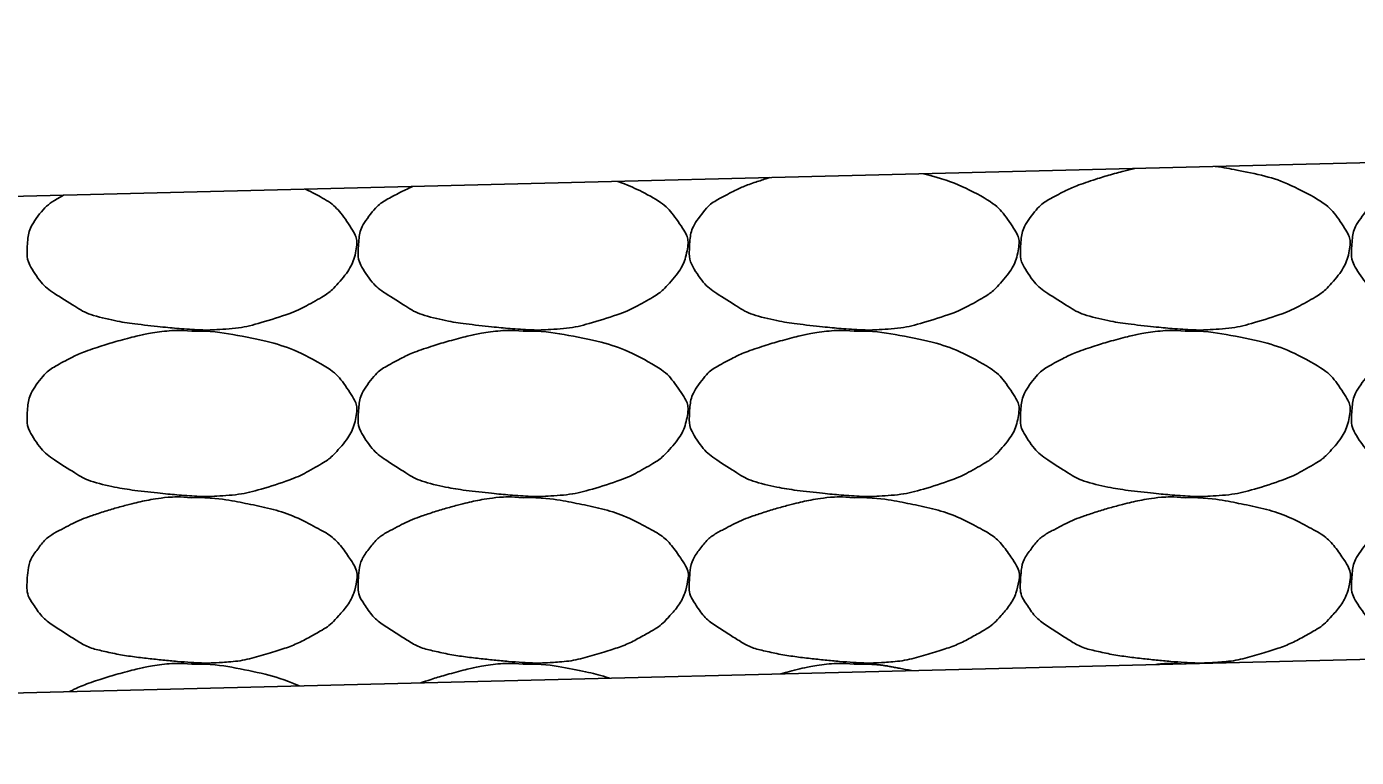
# Model space of a CAD drawing. Extents: x 1671357 to 13005564, y 567358 to 14261451.
# Drawn here: x 12758442.19 to 12758444.207, y 14259901.592 to 14259902.701 of the extents above; entities that cross this region are included whole.
import ezdxf

# ---------------------------------------------------------------- set-up
doc = ezdxf.new("R2010")
doc.units = 0
doc.layers.add('Default', color=7, linetype='Continuous')
doc.layers.add('R_Draft', color=7, linetype='Continuous')

msp = doc.modelspace()

# ---------------------------------------------------------------- linework, layer by layer
at = {"layer": 'Default'}
for p, q in [((12758441.6027, 14259902.4289), (12758471.6055, 14259903.1779)), ((12758438.2562, 14259901.592), (12758474.3445, 14259902.4929))]:
    msp.add_line(p, q, dxfattribs=at)
at = {"layer": 'R_Draft'}
for points, degree in [([(12758443.9929, 14259902.4886), (12758444.0072, 14259902.4868), (12758444.0214, 14259902.4842), (12758444.0715, 14259902.474), (12758444.1044, 14259902.4631), (12758444.1598, 14259902.4335), (12758444.175, 14259902.4174), (12758444.196, 14259902.3858), (12758444.1994, 14259902.3749), (12758444.1943, 14259902.3465), (12758444.1845, 14259902.3279), (12758444.1603, 14259902.3008), (12758444.151, 14259902.2938), (12758444.1195, 14259902.2758), (12758444.0996, 14259902.2662), (12758444.0493, 14259902.2503), (12758444.0209, 14259902.2431), (12758443.977, 14259902.2404), (12758443.9623, 14259902.2403), (12758443.9256, 14259902.2428), (12758443.9036, 14259902.2449), (12758443.8574, 14259902.25), (12758443.8335, 14259902.2538), (12758443.79, 14259902.2638), (12758443.7731, 14259902.2743), (12758443.7358, 14259902.2978), (12758443.7196, 14259902.3099), (12758443.6984, 14259902.3423), (12758443.697, 14259902.3541), (12758443.6985, 14259902.3815), (12758443.702, 14259902.3979), (12758443.7254, 14259902.4289), (12758443.7382, 14259902.4373), (12758443.7668, 14259902.4522), (12758443.7797, 14259902.4586), (12758443.8135, 14259902.47), (12758443.8333, 14259902.476), (12758443.8595, 14259902.4828), (12758443.8653, 14259902.4843), (12758443.8712, 14259902.4855)], 3), ([(12758444.4501, 14259902.4913), (12758444.4794, 14259902.4917), (12758444.5087, 14259902.4873), (12758444.5739, 14259902.474), (12758444.6069, 14259902.4631), (12758444.6622, 14259902.4335), (12758444.6774, 14259902.4174), (12758444.6984, 14259902.3858), (12758444.7018, 14259902.3749), (12758444.6967, 14259902.3465), (12758444.6869, 14259902.3279), (12758444.6627, 14259902.3008), (12758444.6535, 14259902.2938), (12758444.6219, 14259902.2758), (12758444.6021, 14259902.2662), (12758444.5517, 14259902.2503), (12758444.5233, 14259902.2431), (12758444.4794, 14259902.2404), (12758444.4647, 14259902.2403), (12758444.428, 14259902.2428), (12758444.406, 14259902.2449), (12758444.3598, 14259902.25), (12758444.3359, 14259902.2538), (12758444.2924, 14259902.2638), (12758444.2756, 14259902.2743), (12758444.2382, 14259902.2978), (12758444.222, 14259902.3099), (12758444.2008, 14259902.3423), (12758444.1994, 14259902.3541), (12758444.201, 14259902.3815), (12758444.2044, 14259902.3979), (12758444.2278, 14259902.4289), (12758444.2407, 14259902.4373), (12758444.2692, 14259902.4522), (12758444.2821, 14259902.4586), (12758444.3159, 14259902.47), (12758444.3357, 14259902.476), (12758444.3686, 14259902.4846), (12758444.3812, 14259902.4873), (12758444.4126, 14259902.4922), (12758444.4315, 14259902.4929), (12758444.4501, 14259902.4913)], 3), ([(12758443.0865, 14259902.4659), (12758443.1021, 14259902.4603), (12758443.1174, 14259902.4536), (12758443.155, 14259902.4335), (12758443.1701, 14259902.4174), (12758443.1912, 14259902.3858), (12758443.1946, 14259902.3749), (12758443.1894, 14259902.3465), (12758443.1797, 14259902.3279), (12758443.1555, 14259902.3008), (12758443.1462, 14259902.2938), (12758443.1147, 14259902.2758), (12758443.0948, 14259902.2662), (12758443.0444, 14259902.2503), (12758443.0161, 14259902.2431), (12758442.9722, 14259902.2404), (12758442.9574, 14259902.2403), (12758442.9208, 14259902.2428), (12758442.8988, 14259902.2449), (12758442.8526, 14259902.25), (12758442.8287, 14259902.2538), (12758442.7852, 14259902.2638), (12758442.7683, 14259902.2743), (12758442.7309, 14259902.2978), (12758442.7148, 14259902.3099), (12758442.6936, 14259902.3423), (12758442.6921, 14259902.3541), (12758442.6937, 14259902.3815), (12758442.6971, 14259902.3979), (12758442.7206, 14259902.4289), (12758442.7334, 14259902.4373), (12758442.7576, 14259902.4499), (12758442.7663, 14259902.4543), (12758442.7753, 14259902.4582)], 3), ([(12758443.5503, 14259902.4775), (12758443.5796, 14259902.4703), (12758443.6074, 14259902.4603), (12758443.6574, 14259902.4335), (12758443.6725, 14259902.4174), (12758443.6936, 14259902.3858), (12758443.697, 14259902.3749), (12758443.6919, 14259902.3465), (12758443.6821, 14259902.3279), (12758443.6579, 14259902.3008), (12758443.6486, 14259902.2938), (12758443.6171, 14259902.2758), (12758443.5972, 14259902.2662), (12758443.5468, 14259902.2503), (12758443.5185, 14259902.2431), (12758443.4746, 14259902.2404), (12758443.4598, 14259902.2403), (12758443.4232, 14259902.2428), (12758443.4012, 14259902.2449), (12758443.355, 14259902.25), (12758443.3311, 14259902.2538), (12758443.2876, 14259902.2638), (12758443.2707, 14259902.2743), (12758443.2333, 14259902.2978), (12758443.2172, 14259902.3099), (12758443.196, 14259902.3423), (12758443.1946, 14259902.3541), (12758443.1961, 14259902.3815), (12758443.1995, 14259902.3979), (12758443.223, 14259902.4289), (12758443.2358, 14259902.4373), (12758443.2644, 14259902.4522), (12758443.2773, 14259902.4586), (12758443.2999, 14259902.4662), (12758443.3085, 14259902.469), (12758443.3172, 14259902.4717)], 3), ([(12758442.6128, 14259902.4541), (12758442.6187, 14259902.4514), (12758442.6245, 14259902.4485), (12758442.6526, 14259902.4335), (12758442.6677, 14259902.4174), (12758442.6887, 14259902.3858), (12758442.6921, 14259902.3749), (12758442.687, 14259902.3465), (12758442.6772, 14259902.3279), (12758442.653, 14259902.3008), (12758442.6438, 14259902.2938), (12758442.6122, 14259902.2758), (12758442.5924, 14259902.2662), (12758442.542, 14259902.2503), (12758442.5136, 14259902.2431), (12758442.4697, 14259902.2404), (12758442.455, 14259902.2403), (12758442.4184, 14259902.2428), (12758442.3964, 14259902.2449), (12758442.3502, 14259902.25), (12758442.3263, 14259902.2538), (12758442.2828, 14259902.2638), (12758442.2659, 14259902.2743), (12758442.2285, 14259902.2978), (12758442.2124, 14259902.3099), (12758442.1912, 14259902.3423), (12758442.1897, 14259902.3541), (12758442.1913, 14259902.3815), (12758442.1947, 14259902.3979), (12758442.218, 14259902.4287), (12758442.2306, 14259902.437), (12758442.2456, 14259902.4449)], 3), ([(12758442.4404, 14259902.2387), (12758442.4697, 14259902.2391), (12758442.4991, 14259902.2347), (12758442.5642, 14259902.2214), (12758442.5972, 14259902.2105), (12758442.6526, 14259902.1809), (12758442.6677, 14259902.1648), (12758442.6887, 14259902.1332), (12758442.6921, 14259902.1223), (12758442.687, 14259902.0939), (12758442.6772, 14259902.0753), (12758442.653, 14259902.0482), (12758442.6438, 14259902.0412), (12758442.6122, 14259902.0232), (12758442.5924, 14259902.0136), (12758442.542, 14259901.9977), (12758442.5136, 14259901.9905), (12758442.4697, 14259901.9878), (12758442.455, 14259901.9877), (12758442.4184, 14259901.9902), (12758442.3964, 14259901.9923), (12758442.3502, 14259901.9974), (12758442.3263, 14259902.0012), (12758442.2828, 14259902.0112), (12758442.2659, 14259902.0217), (12758442.2285, 14259902.0452), (12758442.2124, 14259902.0573), (12758442.1912, 14259902.0897), (12758442.1897, 14259902.1015), (12758442.1913, 14259902.1289), (12758442.1947, 14259902.1453), (12758442.2182, 14259902.1763), (12758442.231, 14259902.1847), (12758442.2595, 14259902.1996), (12758442.2725, 14259902.206), (12758442.3062, 14259902.2174), (12758442.3261, 14259902.2234), (12758442.359, 14259902.232), (12758442.3715, 14259902.2347), (12758442.4029, 14259902.2396), (12758442.4218, 14259902.2403), (12758442.4404, 14259902.2387)], 3), ([(12758442.9428, 14259902.2387), (12758442.9721, 14259902.2391), (12758443.0015, 14259902.2347), (12758443.0666, 14259902.2214), (12758443.0996, 14259902.2105), (12758443.155, 14259902.1809), (12758443.1701, 14259902.1648), (12758443.1912, 14259902.1332), (12758443.1946, 14259902.1223), (12758443.1894, 14259902.0939), (12758443.1797, 14259902.0753), (12758443.1555, 14259902.0482), (12758443.1462, 14259902.0412), (12758443.1147, 14259902.0232), (12758443.0948, 14259902.0136), (12758443.0444, 14259901.9977), (12758443.0161, 14259901.9905), (12758442.9722, 14259901.9878), (12758442.9574, 14259901.9877), (12758442.9208, 14259901.9902), (12758442.8988, 14259901.9923), (12758442.8526, 14259901.9974), (12758442.8287, 14259902.0012), (12758442.7852, 14259902.0112), (12758442.7683, 14259902.0217), (12758442.7309, 14259902.0452), (12758442.7148, 14259902.0573), (12758442.6936, 14259902.0897), (12758442.6921, 14259902.1015), (12758442.6937, 14259902.1289), (12758442.6971, 14259902.1453), (12758442.7206, 14259902.1763), (12758442.7334, 14259902.1847), (12758442.7619, 14259902.1996), (12758442.7749, 14259902.206), (12758442.8087, 14259902.2174), (12758442.8285, 14259902.2234), (12758442.8614, 14259902.232), (12758442.874, 14259902.2347), (12758442.9053, 14259902.2396), (12758442.9242, 14259902.2403), (12758442.9428, 14259902.2387)], 3), ([(12758443.4452, 14259902.2387), (12758443.4745, 14259902.2391), (12758443.5039, 14259902.2347), (12758443.569, 14259902.2214), (12758443.602, 14259902.2105), (12758443.6574, 14259902.1809), (12758443.6725, 14259902.1648), (12758443.6936, 14259902.1332), (12758443.697, 14259902.1223), (12758443.6919, 14259902.0939), (12758443.6821, 14259902.0753), (12758443.6579, 14259902.0482), (12758443.6486, 14259902.0412), (12758443.6171, 14259902.0232), (12758443.5972, 14259902.0136), (12758443.5468, 14259901.9977), (12758443.5185, 14259901.9905), (12758443.4746, 14259901.9878), (12758443.4598, 14259901.9877), (12758443.4232, 14259901.9902), (12758443.4012, 14259901.9923), (12758443.355, 14259901.9974), (12758443.3311, 14259902.0012), (12758443.2876, 14259902.0112), (12758443.2707, 14259902.0217), (12758443.2333, 14259902.0452), (12758443.2172, 14259902.0573), (12758443.196, 14259902.0897), (12758443.1946, 14259902.1015), (12758443.1961, 14259902.1289), (12758443.1995, 14259902.1453), (12758443.223, 14259902.1763), (12758443.2358, 14259902.1847), (12758443.2644, 14259902.1996), (12758443.2773, 14259902.206), (12758443.3111, 14259902.2174), (12758443.3309, 14259902.2234), (12758443.3638, 14259902.232), (12758443.3764, 14259902.2347), (12758443.4077, 14259902.2396), (12758443.4267, 14259902.2403), (12758443.4452, 14259902.2387)], 3), ([(12758443.9476, 14259902.2387), (12758443.9769, 14259902.2391), (12758444.0063, 14259902.2347), (12758444.0715, 14259902.2214), (12758444.1044, 14259902.2105), (12758444.1598, 14259902.1809), (12758444.175, 14259902.1648), (12758444.196, 14259902.1332), (12758444.1994, 14259902.1223), (12758444.1943, 14259902.0939), (12758444.1845, 14259902.0753), (12758444.1603, 14259902.0482), (12758444.151, 14259902.0412), (12758444.1195, 14259902.0232), (12758444.0996, 14259902.0136), (12758444.0493, 14259901.9977), (12758444.0209, 14259901.9905), (12758443.977, 14259901.9878), (12758443.9623, 14259901.9877), (12758443.9256, 14259901.9902), (12758443.9036, 14259901.9923), (12758443.8574, 14259901.9974), (12758443.8335, 14259902.0012), (12758443.79, 14259902.0112), (12758443.7731, 14259902.0217), (12758443.7358, 14259902.0452), (12758443.7196, 14259902.0573), (12758443.6984, 14259902.0897), (12758443.697, 14259902.1015), (12758443.6985, 14259902.1289), (12758443.702, 14259902.1453), (12758443.7254, 14259902.1763), (12758443.7382, 14259902.1847), (12758443.7668, 14259902.1996), (12758443.7797, 14259902.206), (12758443.8135, 14259902.2174), (12758443.8333, 14259902.2234), (12758443.8662, 14259902.232), (12758443.8788, 14259902.2347), (12758443.9102, 14259902.2396), (12758443.9291, 14259902.2403), (12758443.9476, 14259902.2387)], 3), ([(12758444.4501, 14259902.2387), (12758444.4794, 14259902.2391), (12758444.5087, 14259902.2347), (12758444.5739, 14259902.2214), (12758444.6069, 14259902.2105), (12758444.6622, 14259902.1809), (12758444.6774, 14259902.1648), (12758444.6984, 14259902.1332), (12758444.7018, 14259902.1223), (12758444.6967, 14259902.0939), (12758444.6869, 14259902.0753), (12758444.6627, 14259902.0482), (12758444.6535, 14259902.0412), (12758444.6219, 14259902.0232), (12758444.6021, 14259902.0136), (12758444.5517, 14259901.9977), (12758444.5233, 14259901.9905), (12758444.4794, 14259901.9878), (12758444.4647, 14259901.9877), (12758444.428, 14259901.9902), (12758444.406, 14259901.9923), (12758444.3598, 14259901.9974), (12758444.3359, 14259902.0012), (12758444.2924, 14259902.0112), (12758444.2756, 14259902.0217), (12758444.2382, 14259902.0452), (12758444.222, 14259902.0573), (12758444.2008, 14259902.0897), (12758444.1994, 14259902.1015), (12758444.201, 14259902.1289), (12758444.2044, 14259902.1453), (12758444.2278, 14259902.1763), (12758444.2407, 14259902.1847), (12758444.2692, 14259902.1996), (12758444.2821, 14259902.206), (12758444.3159, 14259902.2174), (12758444.3357, 14259902.2234), (12758444.3686, 14259902.232), (12758444.3812, 14259902.2347), (12758444.4126, 14259902.2396), (12758444.4315, 14259902.2403), (12758444.4501, 14259902.2387)], 3), ([(12758442.4404, 14259901.9861), (12758442.4697, 14259901.9865), (12758442.4991, 14259901.9821), (12758442.5284, 14259901.9761), (12758442.5642, 14259901.9688), (12758442.5972, 14259901.9579), (12758442.6304, 14259901.9401), (12758442.6526, 14259901.9282), (12758442.6677, 14259901.9122), (12758442.6824, 14259901.8901), (12758442.6887, 14259901.8806), (12758442.6921, 14259901.8697), (12758442.6904, 14259901.8601), (12758442.687, 14259901.8413), (12758442.6772, 14259901.8227), (12758442.6624, 14259901.8061), (12758442.653, 14259901.7956), (12758442.6438, 14259901.7886), (12758442.6324, 14259901.7821), (12758442.6122, 14259901.7706), (12758442.5924, 14259901.761), (12758442.5704, 14259901.7541), (12758442.542, 14259901.7451), (12758442.5136, 14259901.7379), (12758442.4844, 14259901.7361), (12758442.4697, 14259901.7352), (12758442.455, 14259901.7351), (12758442.4404, 14259901.7361), (12758442.4184, 14259901.7376), (12758442.3964, 14259901.7397), (12758442.3744, 14259901.7421), (12758442.3502, 14259901.7448), (12758442.3263, 14259901.7486), (12758442.3024, 14259901.7541), (12758442.2828, 14259901.7586), (12758442.2659, 14259901.7691), (12758442.2484, 14259901.7801), (12758442.2285, 14259901.7926), (12758442.2124, 14259901.8047), (12758442.1984, 14259901.8261), (12758442.1912, 14259901.8371), (12758442.1897, 14259901.8489), (12758442.1904, 14259901.8601), (12758442.1913, 14259901.8763), (12758442.1947, 14259901.8927), (12758442.2064, 14259901.9081), (12758442.2182, 14259901.9237), (12758442.231, 14259901.9321), (12758442.2464, 14259901.9401), (12758442.2595, 14259901.947), (12758442.2725, 14259901.9534), (12758442.2864, 14259901.9581), (12758442.3062, 14259901.9648), (12758442.3261, 14259901.9708), (12758442.3464, 14259901.9761), (12758442.359, 14259901.9794), (12758442.3715, 14259901.9821), (12758442.3844, 14259901.9841), (12758442.4029, 14259901.987), (12758442.4218, 14259901.9877), (12758442.4404, 14259901.9861)], 3), ([(12758442.9428, 14259901.9861), (12758442.9721, 14259901.9865), (12758443.0015, 14259901.9821), (12758443.0308, 14259901.9761), (12758443.0666, 14259901.9688), (12758443.0996, 14259901.9579), (12758443.1328, 14259901.9401), (12758443.155, 14259901.9282), (12758443.1701, 14259901.9122), (12758443.1848, 14259901.8901), (12758443.1912, 14259901.8806), (12758443.1946, 14259901.8697), (12758443.1928, 14259901.8601), (12758443.1894, 14259901.8413), (12758443.1797, 14259901.8227), (12758443.1648, 14259901.8061), (12758443.1555, 14259901.7956), (12758443.1462, 14259901.7886), (12758443.1348, 14259901.7821), (12758443.1147, 14259901.7706), (12758443.0948, 14259901.761), (12758443.0728, 14259901.7541), (12758443.0444, 14259901.7451), (12758443.0161, 14259901.7379), (12758442.9868, 14259901.7361), (12758442.9722, 14259901.7352), (12758442.9574, 14259901.7351), (12758442.9428, 14259901.7361), (12758442.9208, 14259901.7376), (12758442.8988, 14259901.7397), (12758442.8768, 14259901.7421), (12758442.8526, 14259901.7448), (12758442.8287, 14259901.7486), (12758442.8048, 14259901.7541), (12758442.7852, 14259901.7586), (12758442.7683, 14259901.7691), (12758442.7508, 14259901.7801), (12758442.7309, 14259901.7926), (12758442.7148, 14259901.8047), (12758442.7008, 14259901.8261), (12758442.6936, 14259901.8371), (12758442.6921, 14259901.8489), (12758442.6928, 14259901.8601), (12758442.6937, 14259901.8763), (12758442.6971, 14259901.8927), (12758442.7088, 14259901.9081), (12758442.7206, 14259901.9237), (12758442.7334, 14259901.9321), (12758442.7488, 14259901.9401), (12758442.7619, 14259901.947), (12758442.7749, 14259901.9534), (12758442.7888, 14259901.9581), (12758442.8087, 14259901.9648), (12758442.8285, 14259901.9708), (12758442.8488, 14259901.9761), (12758442.8614, 14259901.9794), (12758442.874, 14259901.9821), (12758442.8868, 14259901.9841), (12758442.9053, 14259901.987), (12758442.9242, 14259901.9877), (12758442.9428, 14259901.9861)], 3), ([(12758443.4452, 14259901.9861), (12758443.4745, 14259901.9865), (12758443.5039, 14259901.9821), (12758443.5332, 14259901.9761), (12758443.569, 14259901.9688), (12758443.602, 14259901.9579), (12758443.6352, 14259901.9401), (12758443.6574, 14259901.9282), (12758443.6725, 14259901.9122), (12758443.6872, 14259901.8901), (12758443.6936, 14259901.8806), (12758443.697, 14259901.8697), (12758443.6952, 14259901.8601), (12758443.6919, 14259901.8413), (12758443.6821, 14259901.8227), (12758443.6672, 14259901.8061), (12758443.6579, 14259901.7956), (12758443.6486, 14259901.7886), (12758443.6372, 14259901.7821), (12758443.6171, 14259901.7706), (12758443.5972, 14259901.761), (12758443.5752, 14259901.7541), (12758443.5468, 14259901.7451), (12758443.5185, 14259901.7379), (12758443.4892, 14259901.7361), (12758443.4746, 14259901.7352), (12758443.4598, 14259901.7351), (12758443.4452, 14259901.7361), (12758443.4232, 14259901.7376), (12758443.4012, 14259901.7397), (12758443.3792, 14259901.7421), (12758443.355, 14259901.7448), (12758443.3311, 14259901.7486), (12758443.3072, 14259901.7541), (12758443.2876, 14259901.7586), (12758443.2707, 14259901.7691), (12758443.2532, 14259901.7801), (12758443.2333, 14259901.7926), (12758443.2172, 14259901.8047), (12758443.2032, 14259901.8261), (12758443.196, 14259901.8371), (12758443.1946, 14259901.8489), (12758443.1952, 14259901.8601), (12758443.1961, 14259901.8763), (12758443.1995, 14259901.8927), (12758443.2112, 14259901.9081), (12758443.223, 14259901.9237), (12758443.2358, 14259901.9321), (12758443.2512, 14259901.9401), (12758443.2644, 14259901.947), (12758443.2773, 14259901.9534), (12758443.2912, 14259901.9581), (12758443.3111, 14259901.9648), (12758443.3309, 14259901.9708), (12758443.3512, 14259901.9761), (12758443.3638, 14259901.9794), (12758443.3764, 14259901.9821), (12758443.3892, 14259901.9841), (12758443.4077, 14259901.987), (12758443.4267, 14259901.9877), (12758443.4452, 14259901.9861)], 3), ([(12758443.9476, 14259901.9861), (12758443.9769, 14259901.9865), (12758444.0063, 14259901.9821), (12758444.0356, 14259901.9761), (12758444.0715, 14259901.9688), (12758444.1044, 14259901.9579), (12758444.1377, 14259901.9401), (12758444.1598, 14259901.9282), (12758444.175, 14259901.9122), (12758444.1897, 14259901.8901), (12758444.196, 14259901.8806), (12758444.1994, 14259901.8697), (12758444.1977, 14259901.8601), (12758444.1943, 14259901.8413), (12758444.1845, 14259901.8227), (12758444.1697, 14259901.8061), (12758444.1603, 14259901.7956), (12758444.151, 14259901.7886), (12758444.1397, 14259901.7821), (12758444.1195, 14259901.7706), (12758444.0996, 14259901.761), (12758444.0777, 14259901.7541), (12758444.0493, 14259901.7451), (12758444.0209, 14259901.7379), (12758443.9916, 14259901.7361), (12758443.977, 14259901.7352), (12758443.9623, 14259901.7351), (12758443.9476, 14259901.7361), (12758443.9256, 14259901.7376), (12758443.9036, 14259901.7397), (12758443.8816, 14259901.7421), (12758443.8574, 14259901.7448), (12758443.8335, 14259901.7486), (12758443.8096, 14259901.7541), (12758443.79, 14259901.7586), (12758443.7731, 14259901.7691), (12758443.7556, 14259901.7801), (12758443.7358, 14259901.7926), (12758443.7196, 14259901.8047), (12758443.7056, 14259901.8261), (12758443.6984, 14259901.8371), (12758443.697, 14259901.8489), (12758443.6976, 14259901.8601), (12758443.6985, 14259901.8763), (12758443.702, 14259901.8927), (12758443.7136, 14259901.9081), (12758443.7254, 14259901.9237), (12758443.7382, 14259901.9321), (12758443.7536, 14259901.9401), (12758443.7668, 14259901.947), (12758443.7797, 14259901.9534), (12758443.7936, 14259901.9581), (12758443.8135, 14259901.9648), (12758443.8333, 14259901.9708), (12758443.8536, 14259901.9761), (12758443.8662, 14259901.9794), (12758443.8788, 14259901.9821), (12758443.8916, 14259901.9841), (12758443.9102, 14259901.987), (12758443.9291, 14259901.9877), (12758443.9476, 14259901.9861)], 3), ([(12758444.3644, 14259901.7445), (12758444.3469, 14259901.7469), (12758444.3295, 14259901.7501), (12758444.2924, 14259901.7586), (12758444.2756, 14259901.7691), (12758444.2382, 14259901.7926), (12758444.222, 14259901.8047), (12758444.2008, 14259901.8371), (12758444.1994, 14259901.8489), (12758444.201, 14259901.8763), (12758444.2044, 14259901.8927), (12758444.2278, 14259901.9237), (12758444.2407, 14259901.9321), (12758444.2692, 14259901.947), (12758444.2821, 14259901.9534), (12758444.3159, 14259901.9648), (12758444.3357, 14259901.9708), (12758444.3686, 14259901.9794), (12758444.3812, 14259901.9821), (12758444.4126, 14259901.987), (12758444.4315, 14259901.9877), (12758444.4501, 14259901.9861)], 3), ([(12758442.2548, 14259901.6919), (12758442.2651, 14259901.6971), (12758442.2754, 14259901.7018), (12758442.3062, 14259901.7122), (12758442.3261, 14259901.7182), (12758442.359, 14259901.7268), (12758442.3715, 14259901.7295), (12758442.4029, 14259901.7344), (12758442.4218, 14259901.7351), (12758442.4404, 14259901.7335)], 3), ([(12758442.7877, 14259901.7052), (12758442.7881, 14259901.7053), (12758442.7884, 14259901.7054), (12758442.8087, 14259901.7122), (12758442.8285, 14259901.7182), (12758442.8614, 14259901.7268), (12758442.874, 14259901.7295), (12758442.9053, 14259901.7344), (12758442.9242, 14259901.7351), (12758442.9428, 14259901.7335)], 3), ([(12758443.3339, 14259901.7188), (12758443.3396, 14259901.7204), (12758443.3454, 14259901.722), (12758443.3638, 14259901.7268), (12758443.3764, 14259901.7295), (12758443.4077, 14259901.7344), (12758443.4267, 14259901.7351), (12758443.4452, 14259901.7335)], 3), ([(12758442.4404, 14259901.7335), (12758442.4697, 14259901.7339), (12758442.4991, 14259901.7295), (12758442.5545, 14259901.7182), (12758442.5791, 14259901.711), (12758442.6033, 14259901.7006)], 3), ([(12758442.9428, 14259901.7335), (12758442.9721, 14259901.7339), (12758443.0015, 14259901.7295), (12758443.0457, 14259901.7205), (12758443.0601, 14259901.7168), (12758443.0742, 14259901.7123)], 3), ([(12758443.4452, 14259901.7335), (12758443.4741, 14259901.7339), (12758443.5032, 14259901.7296), (12758443.5321, 14259901.7237)], 2), ([(12758443.9028, 14259901.733), (12758443.9157, 14259901.7344), (12758443.9287, 14259901.7347), (12758443.9415, 14259901.734)], 2)]:
    msp.add_open_spline(points, degree=degree, dxfattribs=at)

doc.saveas('drawing.dxf')
